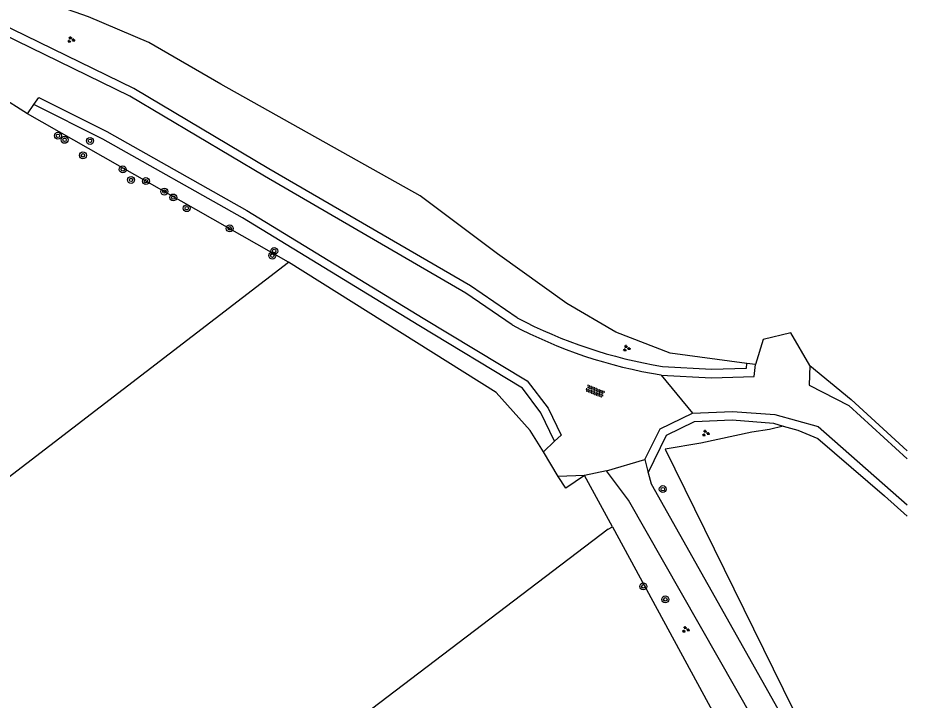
# Model space of a CAD drawing. Extents: x 124000 to 129000, y 395500 to 397503.
# Drawn here: x 128897.2 to 129000, y 395717.4 to 395796.3 of the extents above; entities that cross this region are included whole.
import ezdxf

# ---------------------------------------------------------------- set-up
doc = ezdxf.new("R2010")
doc.units = 0
for name, color, linetype in [('gg-afsc-draadraster', 7, 'Continuous'), ('gg-afsc-hekwerk', 7, 'Continuous'), ('gg-knt-onverhard', 7, 'Continuous'), ('gt-grn-groengrens', 7, 'Continuous'), ('gt-grn-groengrens NZ', 7, 'Continuous'), ('gt-grn-vlakafsluiter', 7, 'Continuous'), ('gt-grn-weggrens', 7, 'Continuous'), ('gt-symb-boom', 7, 'Continuous'), ('gt-symb-groenvak', 7, 'Continuous'), ('gt-symb-overige verharding', 7, 'Continuous')]:
    doc.layers.add(name, color=color, linetype=linetype)

# ---------------------------------------------------------------- blocks, each defined once
blk = doc.blocks.new('gt0-BOOM')
at = {"layer": 'gt-symb-boom'}
for radius in [0.4, 0.2]:
    blk.add_circle((0, 0), radius, dxfattribs=at)
blk = doc.blocks.new('gt0-GRVAK')
at = {"layer": 'gt-symb-groenvak'}
for p, q in [((-0.11, 0.19), (-0.23, 0.24)), ((-0.18, 0.15), (0.09, 0.15)), ((-0.09, 0.21), (-0.16, 0.32)), ((-0.05, 0.21), (-0.05, 0.39)), ((0, 0.21), (0.06, 0.32)), ((0.01, 0.19), (0.13, 0.24)), ((0.26, -0.05), (0.2, 0.06)), ((0.3, -0.05), (0.3, 0.13)), ((0.35, -0.05), (0.41, 0.06)), ((-0.25, -0.23), (-0.36, -0.18)), ((-0.32, -0.26), (-0.05, -0.26)), ((-0.23, -0.21), (-0.29, -0.09)), ((-0.18, -0.2), (-0.18, -0.02)), ((-0.14, -0.21), (-0.07, -0.09)), ((-0.12, -0.23), (0, -0.18)), ((0.24, -0.07), (0.12, -0.02)), ((0.17, -0.11), (0.44, -0.11)), ((0.37, -0.07), (0.49, -0.02))]:
    blk.add_line(p, q, dxfattribs=at)
blk = doc.blocks.new('gt0-OVH')
at = {"layer": 'gt-symb-overige verharding'}
for points in [[(-0.97, 0.3), (-0.97, 0.31), (-0.96, 0.32), (-0.97, 0.33), (-0.97, 0.34), (-0.98, 0.35), (-0.99, 0.35), (-1, 0.36), (-1.01, 0.35), (-1.02, 0.35), (-1.03, 0.34), (-1.03, 0.33), (-1.04, 0.32), (-1.03, 0.31), (-1.03, 0.3), (-1.02, 0.29), (-1.01, 0.29), (-1, 0.28), (-0.99, 0.29), (-0.98, 0.29)], [(-0.87, 0.11), (-0.87, 0.12), (-0.86, 0.13), (-0.87, 0.14), (-0.87, 0.15), (-0.88, 0.16), (-0.89, 0.16), (-0.9, 0.16), (-0.91, 0.16), (-0.92, 0.16), (-0.93, 0.15), (-0.93, 0.14), (-0.94, 0.13), (-0.93, 0.12), (-0.93, 0.11), (-0.92, 0.1), (-0.91, 0.09), (-0.9, 0.09), (-0.89, 0.09), (-0.88, 0.1)], [(-0.77, 0.3), (-0.77, 0.31), (-0.76, 0.32), (-0.77, 0.33), (-0.77, 0.34), (-0.78, 0.35), (-0.79, 0.35), (-0.8, 0.36), (-0.81, 0.35), (-0.82, 0.35), (-0.83, 0.34), (-0.83, 0.33), (-0.84, 0.32), (-0.83, 0.31), (-0.83, 0.3), (-0.82, 0.29), (-0.81, 0.29), (-0.8, 0.28), (-0.79, 0.29), (-0.78, 0.29)], [(-0.67, 0.11), (-0.67, 0.12), (-0.66, 0.13), (-0.67, 0.14), (-0.67, 0.15), (-0.68, 0.16), (-0.69, 0.16), (-0.7, 0.16), (-0.71, 0.16), (-0.72, 0.16), (-0.73, 0.15), (-0.73, 0.14), (-0.74, 0.13), (-0.73, 0.12), (-0.73, 0.11), (-0.72, 0.1), (-0.71, 0.09), (-0.7, 0.09), (-0.69, 0.09), (-0.68, 0.1)], [(-0.57, 0.3), (-0.57, 0.31), (-0.56, 0.32), (-0.57, 0.33), (-0.57, 0.34), (-0.58, 0.35), (-0.59, 0.35), (-0.6, 0.36), (-0.61, 0.35), (-0.62, 0.35), (-0.63, 0.34), (-0.63, 0.33), (-0.64, 0.32), (-0.63, 0.31), (-0.63, 0.3), (-0.62, 0.29), (-0.61, 0.29), (-0.6, 0.28), (-0.59, 0.29), (-0.58, 0.29)], [(-0.47, 0.11), (-0.47, 0.12), (-0.46, 0.13), (-0.47, 0.14), (-0.47, 0.15), (-0.48, 0.16), (-0.49, 0.16), (-0.5, 0.16), (-0.51, 0.16), (-0.52, 0.16), (-0.53, 0.15), (-0.53, 0.14), (-0.54, 0.13), (-0.53, 0.12), (-0.53, 0.11), (-0.52, 0.1), (-0.51, 0.09), (-0.5, 0.09), (-0.49, 0.09), (-0.48, 0.1)], [(-0.37, 0.3), (-0.37, 0.31), (-0.36, 0.32), (-0.37, 0.33), (-0.37, 0.34), (-0.38, 0.35), (-0.39, 0.35), (-0.4, 0.36), (-0.41, 0.35), (-0.42, 0.35), (-0.43, 0.34), (-0.43, 0.33), (-0.44, 0.32), (-0.43, 0.31), (-0.43, 0.3), (-0.42, 0.29), (-0.41, 0.29), (-0.4, 0.28), (-0.39, 0.29), (-0.38, 0.29)], [(-0.27, 0.11), (-0.27, 0.12), (-0.26, 0.13), (-0.27, 0.14), (-0.27, 0.15), (-0.28, 0.16), (-0.29, 0.16), (-0.3, 0.16), (-0.31, 0.16), (-0.32, 0.16), (-0.33, 0.15), (-0.33, 0.14), (-0.34, 0.13), (-0.33, 0.12), (-0.33, 0.11), (-0.32, 0.1), (-0.31, 0.09), (-0.3, 0.09), (-0.29, 0.09), (-0.28, 0.1)], [(-0.17, 0.3), (-0.17, 0.31), (-0.16, 0.32), (-0.17, 0.33), (-0.17, 0.34), (-0.18, 0.35), (-0.19, 0.35), (-0.2, 0.36), (-0.21, 0.35), (-0.22, 0.35), (-0.23, 0.34), (-0.23, 0.33), (-0.24, 0.32), (-0.23, 0.31), (-0.23, 0.3), (-0.22, 0.29), (-0.21, 0.29), (-0.2, 0.28), (-0.19, 0.29), (-0.18, 0.29)], [(-0.07, 0.11), (-0.07, 0.12), (-0.06, 0.13), (-0.07, 0.14), (-0.07, 0.15), (-0.08, 0.16), (-0.09, 0.16), (-0.1, 0.16), (-0.11, 0.16), (-0.12, 0.16), (-0.13, 0.15), (-0.13, 0.14), (-0.14, 0.13), (-0.13, 0.12), (-0.13, 0.11), (-0.12, 0.1), (-0.11, 0.09), (-0.1, 0.09), (-0.09, 0.09), (-0.08, 0.1)], [(0.03, 0.3), (0.03, 0.31), (0.04, 0.32), (0.03, 0.33), (0.03, 0.34), (0.02, 0.35), (0.01, 0.35), (0, 0.36), (-0.01, 0.35), (-0.02, 0.35), (-0.03, 0.34), (-0.03, 0.33), (-0.04, 0.32), (-0.03, 0.31), (-0.03, 0.3), (-0.02, 0.29), (-0.01, 0.29), (0, 0.28), (0.01, 0.29), (0.02, 0.29)], [(0.13, 0.11), (0.13, 0.12), (0.14, 0.13), (0.13, 0.14), (0.13, 0.15), (0.12, 0.16), (0.11, 0.16), (0.1, 0.16), (0.09, 0.16), (0.08, 0.16), (0.07, 0.15), (0.07, 0.14), (0.06, 0.13), (0.07, 0.12), (0.07, 0.11), (0.08, 0.1), (0.09, 0.09), (0.1, 0.09), (0.11, 0.09), (0.12, 0.1)], [(0.23, 0.3), (0.23, 0.31), (0.24, 0.32), (0.23, 0.33), (0.23, 0.34), (0.22, 0.35), (0.21, 0.35), (0.2, 0.36), (0.19, 0.35), (0.18, 0.35), (0.17, 0.34), (0.17, 0.33), (0.16, 0.32), (0.17, 0.31), (0.17, 0.3), (0.18, 0.29), (0.19, 0.29), (0.2, 0.28), (0.21, 0.29), (0.22, 0.29)], [(0.33, 0.11), (0.33, 0.12), (0.34, 0.13), (0.33, 0.14), (0.33, 0.15), (0.32, 0.16), (0.31, 0.16), (0.3, 0.16), (0.29, 0.16), (0.28, 0.16), (0.27, 0.15), (0.27, 0.14), (0.26, 0.13), (0.27, 0.12), (0.27, 0.11), (0.28, 0.1), (0.29, 0.09), (0.3, 0.09), (0.31, 0.09), (0.32, 0.1)], [(0.43, 0.3), (0.43, 0.31), (0.44, 0.32), (0.43, 0.33), (0.43, 0.34), (0.42, 0.35), (0.41, 0.35), (0.4, 0.36), (0.39, 0.35), (0.38, 0.35), (0.37, 0.34), (0.37, 0.33), (0.36, 0.32), (0.37, 0.31), (0.37, 0.3), (0.38, 0.29), (0.39, 0.29), (0.4, 0.28), (0.41, 0.29), (0.42, 0.29)], [(0.53, 0.11), (0.53, 0.12), (0.54, 0.13), (0.53, 0.14), (0.53, 0.15), (0.52, 0.16), (0.51, 0.16), (0.5, 0.16), (0.49, 0.16), (0.48, 0.16), (0.47, 0.15), (0.47, 0.14), (0.46, 0.13), (0.47, 0.12), (0.47, 0.11), (0.48, 0.1), (0.49, 0.09), (0.5, 0.09), (0.51, 0.09), (0.52, 0.1)], [(0.63, 0.3), (0.63, 0.31), (0.64, 0.32), (0.63, 0.33), (0.63, 0.34), (0.62, 0.35), (0.61, 0.35), (0.6, 0.36), (0.59, 0.35), (0.58, 0.35), (0.57, 0.34), (0.57, 0.33), (0.56, 0.32), (0.57, 0.31), (0.57, 0.3), (0.58, 0.29), (0.59, 0.29), (0.6, 0.28), (0.61, 0.29), (0.62, 0.29)], [(0.73, 0.11), (0.73, 0.12), (0.74, 0.13), (0.73, 0.14), (0.73, 0.15), (0.72, 0.16), (0.71, 0.16), (0.7, 0.16), (0.69, 0.16), (0.68, 0.16), (0.67, 0.15), (0.67, 0.14), (0.66, 0.13), (0.67, 0.12), (0.67, 0.11), (0.68, 0.1), (0.69, 0.09), (0.7, 0.09), (0.71, 0.09), (0.72, 0.1)], [(0.83, 0.3), (0.83, 0.31), (0.84, 0.32), (0.83, 0.33), (0.83, 0.34), (0.82, 0.35), (0.81, 0.35), (0.8, 0.36), (0.79, 0.35), (0.78, 0.35), (0.77, 0.34), (0.77, 0.33), (0.76, 0.32), (0.77, 0.31), (0.77, 0.3), (0.78, 0.29), (0.79, 0.29), (0.8, 0.28), (0.81, 0.29), (0.82, 0.29)], [(0.93, 0.11), (0.93, 0.12), (0.94, 0.13), (0.93, 0.14), (0.93, 0.15), (0.92, 0.16), (0.91, 0.16), (0.9, 0.16), (0.89, 0.16), (0.88, 0.16), (0.87, 0.15), (0.87, 0.14), (0.86, 0.13), (0.87, 0.12), (0.87, 0.11), (0.88, 0.1), (0.89, 0.09), (0.9, 0.09), (0.91, 0.09), (0.92, 0.1)], [(1.03, 0.3), (1.03, 0.31), (1.04, 0.32), (1.03, 0.33), (1.03, 0.34), (1.02, 0.35), (1.01, 0.35), (1, 0.36), (0.99, 0.35), (0.98, 0.35), (0.97, 0.34), (0.97, 0.33), (0.96, 0.32), (0.97, 0.31), (0.97, 0.3), (0.98, 0.29), (0.99, 0.29), (1, 0.28), (1.01, 0.29), (1.02, 0.29)], [(-0.97, -0.14), (-0.97, -0.13), (-0.96, -0.12), (-0.97, -0.11), (-0.97, -0.1), (-0.98, -0.09), (-0.99, -0.09), (-1, -0.08), (-1.01, -0.09), (-1.02, -0.09), (-1.03, -0.1), (-1.03, -0.11), (-1.04, -0.12), (-1.03, -0.13), (-1.03, -0.14), (-1.02, -0.15), (-1.01, -0.15), (-1, -0.16), (-0.99, -0.15), (-0.98, -0.15)], [(-0.87, -0.33), (-0.87, -0.32), (-0.86, -0.31), (-0.87, -0.3), (-0.87, -0.29), (-0.88, -0.28), (-0.89, -0.28), (-0.9, -0.28), (-0.91, -0.28), (-0.92, -0.28), (-0.93, -0.29), (-0.93, -0.3), (-0.94, -0.31), (-0.93, -0.32), (-0.93, -0.33), (-0.92, -0.34), (-0.91, -0.35), (-0.9, -0.35), (-0.89, -0.35), (-0.88, -0.34)], [(-0.77, -0.14), (-0.77, -0.13), (-0.76, -0.12), (-0.77, -0.11), (-0.77, -0.1), (-0.78, -0.09), (-0.79, -0.09), (-0.8, -0.08), (-0.81, -0.09), (-0.82, -0.09), (-0.83, -0.1), (-0.83, -0.11), (-0.84, -0.12), (-0.83, -0.13), (-0.83, -0.14), (-0.82, -0.15), (-0.81, -0.15), (-0.8, -0.16), (-0.79, -0.15), (-0.78, -0.15)], [(-0.67, -0.33), (-0.67, -0.32), (-0.66, -0.31), (-0.67, -0.3), (-0.67, -0.29), (-0.68, -0.28), (-0.69, -0.28), (-0.7, -0.28), (-0.71, -0.28), (-0.72, -0.28), (-0.73, -0.29), (-0.73, -0.3), (-0.74, -0.31), (-0.73, -0.32), (-0.73, -0.33), (-0.72, -0.34), (-0.71, -0.35), (-0.7, -0.35), (-0.69, -0.35), (-0.68, -0.34)], [(-0.57, -0.14), (-0.57, -0.13), (-0.56, -0.12), (-0.57, -0.11), (-0.57, -0.1), (-0.58, -0.09), (-0.59, -0.09), (-0.6, -0.08), (-0.61, -0.09), (-0.62, -0.09), (-0.63, -0.1), (-0.63, -0.11), (-0.64, -0.12), (-0.63, -0.13), (-0.63, -0.14), (-0.62, -0.15), (-0.61, -0.15), (-0.6, -0.16), (-0.59, -0.15), (-0.58, -0.15)], [(-0.47, -0.33), (-0.47, -0.32), (-0.46, -0.31), (-0.47, -0.3), (-0.47, -0.29), (-0.48, -0.28), (-0.49, -0.28), (-0.5, -0.28), (-0.51, -0.28), (-0.52, -0.28), (-0.53, -0.29), (-0.53, -0.3), (-0.54, -0.31), (-0.53, -0.32), (-0.53, -0.33), (-0.52, -0.34), (-0.51, -0.35), (-0.5, -0.35), (-0.49, -0.35), (-0.48, -0.34)], [(-0.37, -0.14), (-0.37, -0.13), (-0.36, -0.12), (-0.37, -0.11), (-0.37, -0.1), (-0.38, -0.09), (-0.39, -0.09), (-0.4, -0.08), (-0.41, -0.09), (-0.42, -0.09), (-0.43, -0.1), (-0.43, -0.11), (-0.44, -0.12), (-0.43, -0.13), (-0.43, -0.14), (-0.42, -0.15), (-0.41, -0.15), (-0.4, -0.16), (-0.39, -0.15), (-0.38, -0.15)], [(-0.27, -0.33), (-0.27, -0.32), (-0.26, -0.31), (-0.27, -0.3), (-0.27, -0.29), (-0.28, -0.28), (-0.29, -0.28), (-0.3, -0.28), (-0.31, -0.28), (-0.32, -0.28), (-0.33, -0.29), (-0.33, -0.3), (-0.34, -0.31), (-0.33, -0.32), (-0.33, -0.33), (-0.32, -0.34), (-0.31, -0.35), (-0.3, -0.35), (-0.29, -0.35), (-0.28, -0.34)], [(-0.17, -0.14), (-0.17, -0.13), (-0.16, -0.12), (-0.17, -0.11), (-0.17, -0.1), (-0.18, -0.09), (-0.19, -0.09), (-0.2, -0.08), (-0.21, -0.09), (-0.22, -0.09), (-0.23, -0.1), (-0.23, -0.11), (-0.24, -0.12), (-0.23, -0.13), (-0.23, -0.14), (-0.22, -0.15), (-0.21, -0.15), (-0.2, -0.16), (-0.19, -0.15), (-0.18, -0.15)], [(-0.07, -0.33), (-0.07, -0.32), (-0.06, -0.31), (-0.07, -0.3), (-0.07, -0.29), (-0.08, -0.28), (-0.09, -0.28), (-0.1, -0.28), (-0.11, -0.28), (-0.12, -0.28), (-0.13, -0.29), (-0.13, -0.3), (-0.14, -0.31), (-0.13, -0.32), (-0.13, -0.33), (-0.12, -0.34), (-0.11, -0.35), (-0.1, -0.35), (-0.09, -0.35), (-0.08, -0.34)], [(0.03, -0.14), (0.03, -0.13), (0.04, -0.12), (0.03, -0.11), (0.03, -0.1), (0.02, -0.09), (0.01, -0.09), (0, -0.08), (-0.01, -0.09), (-0.02, -0.09), (-0.03, -0.1), (-0.03, -0.11), (-0.04, -0.12), (-0.03, -0.13), (-0.03, -0.14), (-0.02, -0.15), (-0.01, -0.15), (0, -0.16), (0.01, -0.15), (0.02, -0.15)], [(0.13, -0.33), (0.13, -0.32), (0.14, -0.31), (0.13, -0.3), (0.13, -0.29), (0.12, -0.28), (0.11, -0.28), (0.1, -0.28), (0.09, -0.28), (0.08, -0.28), (0.07, -0.29), (0.07, -0.3), (0.06, -0.31), (0.07, -0.32), (0.07, -0.33), (0.08, -0.34), (0.09, -0.35), (0.1, -0.35), (0.11, -0.35), (0.12, -0.34)], [(0.23, -0.14), (0.23, -0.13), (0.24, -0.12), (0.23, -0.11), (0.23, -0.1), (0.22, -0.09), (0.21, -0.09), (0.2, -0.08), (0.19, -0.09), (0.18, -0.09), (0.17, -0.1), (0.17, -0.11), (0.16, -0.12), (0.17, -0.13), (0.17, -0.14), (0.18, -0.15), (0.19, -0.15), (0.2, -0.16), (0.21, -0.15), (0.22, -0.15)], [(0.33, -0.33), (0.33, -0.32), (0.34, -0.31), (0.33, -0.3), (0.33, -0.29), (0.32, -0.28), (0.31, -0.28), (0.3, -0.28), (0.29, -0.28), (0.28, -0.28), (0.27, -0.29), (0.27, -0.3), (0.26, -0.31), (0.27, -0.32), (0.27, -0.33), (0.28, -0.34), (0.29, -0.35), (0.3, -0.35), (0.31, -0.35), (0.32, -0.34)], [(0.43, -0.14), (0.43, -0.13), (0.44, -0.12), (0.43, -0.11), (0.43, -0.1), (0.42, -0.09), (0.41, -0.09), (0.4, -0.08), (0.39, -0.09), (0.38, -0.09), (0.37, -0.1), (0.37, -0.11), (0.36, -0.12), (0.37, -0.13), (0.37, -0.14), (0.38, -0.15), (0.39, -0.15), (0.4, -0.16), (0.41, -0.15), (0.42, -0.15)], [(0.53, -0.33), (0.53, -0.32), (0.54, -0.31), (0.53, -0.3), (0.53, -0.29), (0.52, -0.28), (0.51, -0.28), (0.5, -0.28), (0.49, -0.28), (0.48, -0.28), (0.47, -0.29), (0.47, -0.3), (0.46, -0.31), (0.47, -0.32), (0.47, -0.33), (0.48, -0.34), (0.49, -0.35), (0.5, -0.35), (0.51, -0.35), (0.52, -0.34)], [(0.63, -0.14), (0.63, -0.13), (0.64, -0.12), (0.63, -0.11), (0.63, -0.1), (0.62, -0.09), (0.61, -0.09), (0.6, -0.08), (0.59, -0.09), (0.58, -0.09), (0.57, -0.1), (0.57, -0.11), (0.56, -0.12), (0.57, -0.13), (0.57, -0.14), (0.58, -0.15), (0.59, -0.15), (0.6, -0.16), (0.61, -0.15), (0.62, -0.15)], [(0.73, -0.33), (0.73, -0.32), (0.74, -0.31), (0.73, -0.3), (0.73, -0.29), (0.72, -0.28), (0.71, -0.28), (0.7, -0.28), (0.69, -0.28), (0.68, -0.28), (0.67, -0.29), (0.67, -0.3), (0.66, -0.31), (0.67, -0.32), (0.67, -0.33), (0.68, -0.34), (0.69, -0.35), (0.7, -0.35), (0.71, -0.35), (0.72, -0.34)], [(0.83, -0.14), (0.83, -0.13), (0.84, -0.12), (0.83, -0.11), (0.83, -0.1), (0.82, -0.09), (0.81, -0.09), (0.8, -0.08), (0.79, -0.09), (0.78, -0.09), (0.77, -0.1), (0.77, -0.11), (0.76, -0.12), (0.77, -0.13), (0.77, -0.14), (0.78, -0.15), (0.79, -0.15), (0.8, -0.16), (0.81, -0.15), (0.82, -0.15)], [(0.93, -0.33), (0.93, -0.32), (0.94, -0.31), (0.93, -0.3), (0.93, -0.29), (0.92, -0.28), (0.91, -0.28), (0.9, -0.28), (0.89, -0.28), (0.88, -0.28), (0.87, -0.29), (0.87, -0.3), (0.86, -0.31), (0.87, -0.32), (0.87, -0.33), (0.88, -0.34), (0.89, -0.35), (0.9, -0.35), (0.91, -0.35), (0.92, -0.34)], [(1.03, -0.14), (1.03, -0.13), (1.04, -0.12), (1.03, -0.11), (1.03, -0.1), (1.02, -0.09), (1.01, -0.09), (1, -0.08), (0.99, -0.09), (0.98, -0.09), (0.97, -0.1), (0.97, -0.11), (0.96, -0.12), (0.97, -0.13), (0.97, -0.14), (0.98, -0.15), (0.99, -0.15), (1, -0.16), (1.01, -0.15), (1.02, -0.15)]]:
    blk.add_lwpolyline(points, close=True, dxfattribs=at)

msp = doc.modelspace()

# ---------------------------------------------------------------- linework, layer by layer
at = {"layer": 'gg-afsc-draadraster'}
for p, q in [((128928.48, 395768.05), (128898.32, 395785.19)), ((128988.73, 395756.1), (128986.54, 395759.86)), ((128983.37, 395759.11), (128982.45, 395756.2)), ((128982.45, 395756.2), (128981.45, 395756.33)), ((128965.94, 395737.46), (128962.72, 395743.38))]:
    msp.add_line(p, q, dxfattribs=at)
for points in [[(128981.45, 395756.33), (128972.59, 395757.51), (128966.31, 395759.95), (128960.65, 395763.25), (128952.63, 395768.99)], [(128988.73, 395756.1), (128993.51, 395752.14), (129000, 395746.24)], [(128962.72, 395743.38), (128960.54, 395741.91), (128959.65, 395743.24)], [(128965.94, 395737.46), (128986.82, 395698.95), (128992.11, 395688.54)]]:
    msp.add_lwpolyline(points, dxfattribs=at)
at = {"layer": 'gg-afsc-hekwerk'}
for p, q in [((128898.32, 395785.19), (128895.03, 395787.24)), ((128952.49, 395752.97), (128928.48, 395768.05)), ((128986.54, 395759.86), (128983.37, 395759.11)), ((128959.65, 395743.24), (128957.95, 395746.12))]:
    msp.add_line(p, q, dxfattribs=at)
for points in [[(128957.95, 395746.12), (128956.41, 395748.57), (128952.49, 395752.97)], [(128985.67, 395749.06), (128984.09, 395748.71), (128982.06, 395748.37), (128976.16, 395747.1), (128972.02, 395746.42)], [(128985.67, 395749.06), (128987.35, 395748.61), (128989.66, 395747.66), (128997.36, 395741.04), (129000, 395738.67)], [(128972.02, 395746.42), (128991.31, 395707.14), (128996.54, 395696.28), (129000, 395689.22)]]:
    msp.add_lwpolyline(points, dxfattribs=at)
at = {"layer": 'gg-knt-onverhard'}
for p, q in [((128898.32, 395785.19), (128899.05, 395786.24)), ((128989.69, 395749.04), (129000, 395739.97)), ((128959.23, 395747.33), (128957.95, 395746.12)), ((128969.69, 395745.21), (128970.07, 395743.7)), ((128962.72, 395743.38), (128959.65, 395743.24)), ((128965.26, 395743.9), (128962.72, 395743.38))]:
    msp.add_line(p, q, dxfattribs=at)
for points in [[(128954.35, 395760.78), (128948.98, 395764.44), (128925.7, 395777.97), (128910.15, 395787.23), (128877.36, 395803.24), (128864.3, 395808.96), (128847.57, 395816.53), (128832.35, 395823.92), (128813.92, 395836.35), (128802.82, 395844.06), (128782.88, 395859.45), (128770.3, 395869.66), (128754.99, 395881.7), (128739.9, 395893.06), (128722.48, 395906.81), (128714.46, 395913.11), (128696.72, 395926.81), (128676.46, 395942.51), (128659.09, 395956.88), (128648.97, 395968.49), (128642.86, 395979.71), (128637.73, 395993.56)], [(128899.05, 395786.24), (128899.62, 395787.07), (128907.49, 395783.14), (128923.67, 395774), (128944.06, 395761.56), (128956.07, 395754.31), (128958.51, 395751.16), (128959.99, 395748.05), (128959.23, 395747.33)], [(128971.56, 395754.99), (128977.38, 395754.65), (128982.32, 395754.83), (128982.45, 395756.2)], [(128988.73, 395756.1), (128988.66, 395753.8), (128993.26, 395751.46), (129000, 395745.31)], [(128969.69, 395745.21), (128971.43, 395748.77), (128975.18, 395750.59)], [(128975.18, 395750.59), (128979.79, 395750.79), (128984.7, 395750.43), (128989.69, 395749.04)], [(128994.12, 395689.6), (128992.36, 395692.97), (128987.58, 395704.63), (128984.27, 395711.58), (128967.79, 395740.52), (128965.26, 395743.9)], [(128970.07, 395743.7), (128970.39, 395742.41), (128986.45, 395713.94), (128991.95, 395701.74), (128994.82, 395694.29), (128997.13, 395689.65), (129000, 395684.09)]]:
    msp.add_lwpolyline(points, dxfattribs=at)
msp.add_arc((128980.6, 395810.4), 56.14, 242.1162, 260.7325, dxfattribs=at)
at = {"layer": 'gt-grn-groengrens'}
for q in [(128765.21, 395584.88), (128965.94, 395737.46)]:
    msp.add_line((128965.42, 395737.18), q, dxfattribs=at)
msp.add_lwpolyline([(128952.63, 395768.99), (128943.71, 395775.68), (128920.67, 395788.62), (128912.35, 395793.44), (128905.38, 395796.37), (128892.43, 395800.95), (128876.43, 395808.69), (128861.53, 395813.27), (128849.95, 395820.02), (128836.35, 395825.73), (128831.88, 395828.1), (128823.58, 395833.3)], dxfattribs=at)
at = {"layer": 'gt-grn-groengrens NZ'}
for points in [[(128954.91, 395761.61), (128949.51, 395765.28), (128926.2, 395778.83), (128910.62, 395788.11), (128877.78, 395804.15), (128864.71, 395809.87), (128847.99, 395817.44), (128832.85, 395824.79), (128823.27, 395831.38)], [(128955.55, 395753.46), (128943.54, 395760.71), (128923.17, 395773.14), (128907.02, 395782.26), (128899.05, 395786.24)], [(128971.72, 395755.98), (128977.39, 395755.65), (128981.41, 395755.79), (128981.45, 395756.33)], [(128959.23, 395747.33), (128957.66, 395750.63), (128955.55, 395753.46)], [(128970.07, 395743.7), (128972.17, 395748.02), (128975.43, 395749.6)], [(128975.43, 395749.6), (128979.78, 395749.79), (128984.53, 395749.44), (128985.67, 395749.06)]]:
    msp.add_lwpolyline(points, dxfattribs=at)
msp.add_arc((128980.48, 395810.1), 54.82, 242.1991, 260.8084, dxfattribs=at)
at = {"layer": 'gt-grn-vlakafsluiter'}
msp.add_lwpolyline([(128787.51, 395718.66), (128815.94, 395681.62), (128928.48, 395768.05)], dxfattribs=at)
at = {"layer": 'gt-grn-weggrens'}
for p, q in [((128971.56, 395754.99), (128975.18, 395750.59)), ((128965.26, 395743.9), (128969.69, 395745.21))]:
    msp.add_line(p, q, dxfattribs=at)

# ---------------------------------------------------------------- block references
at = {"layer": 'gt-symb-boom'}
for p in [(128901.84, 395782.64), (128902.61, 395782.17), (128905.55, 395782.05), (128904.73, 395780.38), (128909.34, 395778.75), (128910.3, 395777.54), (128912.02, 395777.4), (128914.15, 395776.19), (128915.17, 395775.51), (128916.73, 395774.27), (128921.7, 395771.94), (128926.63, 395768.79), (128926.84, 395769.32), (128971.75, 395741.8), (128969.5, 395730.56), (128972.04, 395729.06)]:
    msp.add_blockref('gt0-BOOM', p, dxfattribs=at)
at = {"layer": 'gt-symb-groenvak'}
for p in [(128903.34, 395793.74), (128967.55, 395758.07), (128976.7, 395748.26), (128974.39, 395725.57)]:
    msp.add_blockref('gt0-GRVAK', p, dxfattribs=at)
at = {"layer": 'gt-symb-overige verharding', "rotation": -21.76950168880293}
msp.add_blockref('gt0-OVH', (128963.92, 395753.11), dxfattribs=at)

doc.saveas('drawing.dxf')
